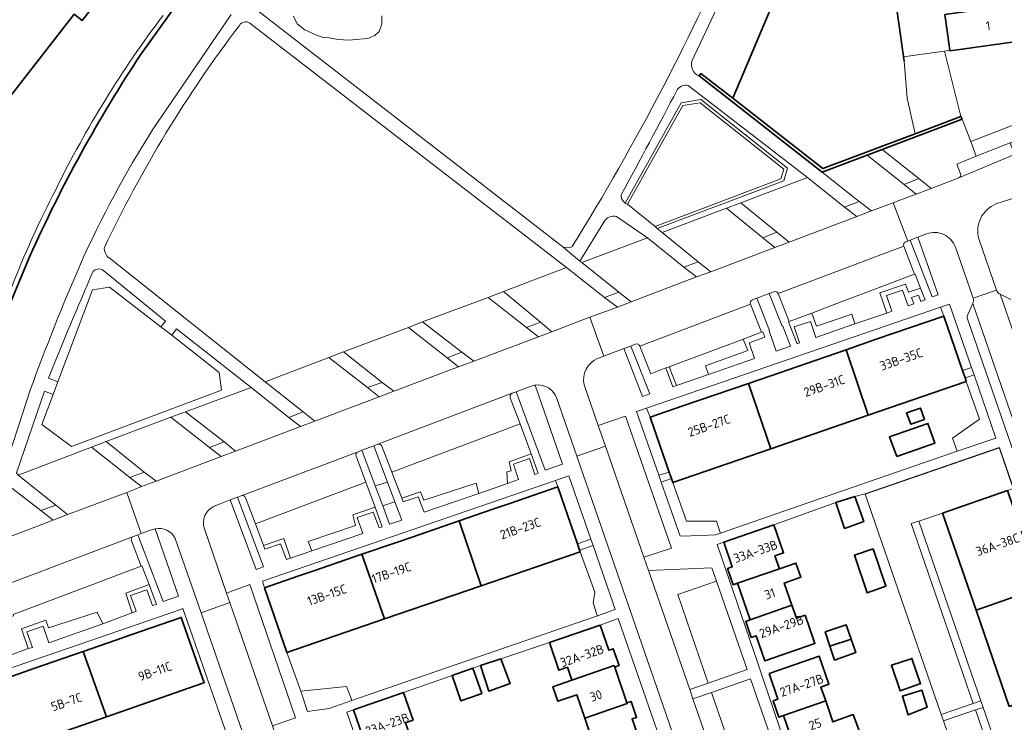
# Model space of a CAD drawing. Extents: x 150256 to 156914, y 461459 to 469481.
# Tile 319 of 656: x 155239 to 155384, y 463850 to 463954. Entities that reach past the tile are written whole.
import ezdxf
from ezdxf.enums import TextEntityAlignment as Align

# ---------------------------------------------------------------- set-up
doc = ezdxf.new("R2010")
doc.units = 0
doc.header["$LTSCALE"] = 0.75
for name, color, linetype, lineweight in [('B-RO-GK-BESCHOEIING-G', 251, 'GK-BESCHOEIING', 35), ('B-RO-GK-KADEMUUR-GV', 251, 'CONTINUOUS', 35), ('B-RO-GR-BEPLANTING_CULTUUR_BODEMBEDEKKER-GV', 251, 'CONTINUOUS', 18), ('B-RO-GR-BEPLANTING_CULTUUR_HEESTERS-GV', 251, 'CONTINUOUS', 18), ('B-RO-GR-BEPLANTING_CULTUUR_ROOS-GV', 251, 'CONTINUOUS', 18), ('B-RO-GR-GROENVOORZIENING-GV', 251, 'CONTINUOUS', 18), ('B-RO-GR-HAAG-GV', 251, 'CONTINUOUS', 13), ('B-RO-IE-TERREINAFSCHEIDING_KUNSTMATIG_HEKWERK-G', 251, 'IE-TERREINAFSCHEIDING-KUNSTMATIG', 18), ('B-RO-IE-TERREINAFSCHEIDING_KUNSTMATIG_MUUR-G', 251, 'IE-TERREINAFSCHEIDING-KUNSTMATIG-DICHT', 18), ('B-RO-OG-BEBOUWING-GV', 6, 'CONTINUOUS', 35), ('B-RO-OG-BEBOUWING-T18', 1, 'CONTINUOUS', 18), ('B-RO-OG-TERREIN_CULTUURSCHEIDING-GV', 251, 'CONTINUOUS', 18), ('B-RO-OG-WATER_MEER-GV', 251, 'CONTINUOUS', 18), ('B-RO-OG-WATER_SLOOT-GV', 251, 'CONTINUOUS', 18), ('B-RO-VH-VERHARDING_ASFALT-GV', 251, 'CONTINUOUS', 18), ('B-RO-VH-VERHARDING_BETONSTRAATSTEEN-GV', 251, 'CONTINUOUS', 18), ('B-RO-VH-VERHARDING_STRAATBAKSTEEN-GV', 251, 'CONTINUOUS', 18), ('B-RO-VH-VERHARDING_TEGEL-GV', 251, 'CONTINUOUS', 18), ('B-RO-VH-VERHARDING_TEGEL_RUBBER-GV', 251, 'CONTINUOUS', 18)]:
    doc.layers.add(name, color=color, linetype=linetype, lineweight=lineweight)
doc.styles.add('NLCS-ISO-M200-T18', font='NLCS-ISO.ttf', dxfattribs={"height": 360})
doc.linetypes.add('GK-BESCHOEIING', pattern='A,30,-5,[1,NLCS.SHX,S=1,R=0,X=0,Y=0],-5', length=40)
doc.linetypes.add('IE-TERREINAFSCHEIDING-KUNSTMATIG', pattern='A,4,[82,NLCS.SHX,S=0.75,R=90,X=0,Y=0],4,-2', length=10)
doc.linetypes.add('IE-TERREINAFSCHEIDING-KUNSTMATIG-DICHT', pattern='A,8,-1,[82,NLCS.SHX,S=0.75,R=90,X=0,Y=0],-1', length=10)

msp = doc.modelspace()

# ---------------------------------------------------------------- linework, layer by layer
at = {"layer": 'B-RO-GK-BESCHOEIING-G'}
for points in [[(155344.271, 463942.165), (155357.096, 463972.551), (155315.045, 464005.679), (155308.431, 464001.352)], [(155369.625, 463947.66), (155362.73, 463996.503)], [(155209.088, 463903.772), (155214.748, 463911.077), (155213.559, 463912.008), (155246.736, 463954.598), (155247.93, 463953.68), (155253.544, 463960.855)], [(155256.569, 463948.606), (155264.576, 463959.839)], [(155228.251, 463882.883), (155236.314, 463909.531), (155240.174, 463918.785)]]:
    msp.add_lwpolyline(points, dxfattribs=at)
msp.add_lwpolyline([(155256.569, 463948.606, 0.040809), (155240.174, 463918.785)], format="xyb", dxfattribs=at)
at = {"layer": 'B-RO-GK-KADEMUUR-GV'}
msp.add_lwpolyline([(155357.506, 463931.217), (155364.154, 463933.725), (155366.399, 463934.597), (155378.237, 463939.061), (155378.065, 463939.471), (155371.261, 463936.906), (155357.587, 463931.746), (155344.271, 463942.165), (155339.541, 463945.81), (155339.275, 463945.463)], close=True, dxfattribs=at)
at = {"layer": 'B-RO-GR-BEPLANTING_CULTUUR_BODEMBEDEKKER-GV'}
for points in [[(155383.72, 463890.44), (155363.855, 463883.596), (155363.875, 463883.536), (155375.144, 463850.943), (155379.874, 463852.549), (155370.679, 463879.194), (155371.831, 463879.536), (155375.329, 463880.743), (155384.949, 463884.08), (155385.815, 463884.38)], [(155375.47, 463849.999), (155401.419, 463774.945), (155406.125, 463776.476), (155380.201, 463851.599)]]:
    msp.add_lwpolyline(points, close=True, dxfattribs=at)
at = {"layer": 'B-RO-GR-BEPLANTING_CULTUUR_HEESTERS-GV'}
for points in [[(155369.639, 463929.405), (155371.431, 463927.969), (155373.63, 463928.796), (155371.8, 463930.263)], [(155364.824, 463925.479), (155362.977, 463926.87), (155360.817, 463926.047), (155362.632, 463924.635)], [(155350.785, 463922.349), (155348.695, 463921.496), (155350.484, 463920.047), (155352.608, 463920.862)], [(155339.125, 463917.938), (155337.02, 463917.135), (155338.877, 463915.71), (155340.994, 463916.458)], [(155329.203, 463912.021), (155327.372, 463913.438), (155325.257, 463912.643), (155327.17, 463911.23)], [(155379.626, 463902.29), (155376.375, 463911.666), (155375.046, 463911.243), (155375.503, 463909.918), (155378.292, 463901.83)], [(155317.49, 463907.595), (155315.773, 463909.006), (155313.727, 463908.224), (155315.476, 463906.854)], [(155304.156, 463904.556), (155301.966, 463903.753), (155303.657, 463902.379), (155305.899, 463903.239)], [(155378.663, 463900.754), (155378.837, 463900.249), (155380.822, 463894.637), (155376.8, 463891.816), (155377.512, 463889.907), (155383.248, 463891.828), (155380, 463901.216)], [(155292.321, 463900.098), (155290.174, 463899.339), (155291.913, 463897.951), (155294.079, 463898.777)], [(155278.523, 463894.906), (155280.241, 463893.562), (155282.379, 463894.357), (155280.636, 463895.73)], [(155331.111, 463874.204), (155335.184, 463875.57), (155328.383, 463895.092), (155324.353, 463893.733), (155325.432, 463890.646)], [(155334.849, 463886.816), (155332.05, 463894.934), (155331.506, 463896.262), (155330.004, 463895.793), (155333.324, 463886.344)], [(155268.927, 463891.285), (155266.777, 463890.45), (155268.493, 463889.124), (155270.638, 463889.928)], [(155257.114, 463886.798), (155254.949, 463886.025), (155256.699, 463884.659), (155258.886, 463885.469)], [(155342.408, 463877.847), (155341.851, 463879.569), (155337.394, 463879.538), (155335.386, 463885.266), (155335.384, 463885.265), (155335.182, 463885.852), (155333.685, 463885.316), (155336.496, 463877.315), (155339.675, 463877.447), (155341.723, 463877.532), (155342.43, 463877.778)], [(155243.991, 463881.936), (155241.803, 463881.143), (155243.615, 463879.706), (155245.736, 463880.514)], [(155321.656, 463875.028), (155323.858, 463869.044), (155323.572, 463867.438), (155324.148, 463865.748), (155324.217, 463865.548), (155326.852, 463866.456), (155326.538, 463867.363), (155323.575, 463875.932), (155321.581, 463875.245)], [(155269.771, 463867.51), (155276.087, 463849.234), (155279.532, 463850.435), (155272.757, 463870.175), (155269.298, 463868.89)]]:
    msp.add_lwpolyline(points, close=True, dxfattribs=at)
at = {"layer": 'B-RO-GR-BEPLANTING_CULTUUR_ROOS-GV'}
msp.add_lwpolyline([(155279.23, 463954.313), (155279.778, 463953.171), (155280.904, 463952.273), (155282.595, 463951.496), (155283.615, 463951.177), (155284.498, 463951.131), (155285.823, 463950.857), (155287.406, 463950.781), (155288.99, 463950.888), (155290.238, 463951.01), (155291.259, 463951.436), (155291.913, 463952.03), (155292.294, 463953.157), (155292.309, 463954.344)], dxfattribs=at)
at = {"layer": 'B-RO-GR-GROENVOORZIENING-GV'}
for points in [[(155336.03, 463943.421, -0.0051043), (155327.737, 463927.874)], [(155337.683, 463944.074, 0.2811634), (155336.03, 463943.421)], [(155327.737, 463927.874, 0.2970615), (155328.121, 463926.844)], [(155327.067, 463924.668, 0.3338349), (155325.153, 463923.823)], [(155250.857, 463916.794, 0.3046171), (155249.537, 463916.566)], [(155249.537, 463916.566, 0.0070496), (155242.927, 463900.714)], [(155315.007, 463899.686, 0.0582549), (155314.387, 463899.522)], [(155258.747, 463878.407, 0.0341635), (155258.398, 463878.311)]]:
    msp.add_lwpolyline(points, format="xyb", dxfattribs=at)
for points in [[(155345.442, 463926.658), (155355.311, 463930.435), (155337.683, 463944.074)], [(155328.121, 463926.844), (155328.331, 463926.651), (155336.617, 463941.491), (155339.559, 463941.961), (155352.383, 463931.798), (155351.816, 463929.924), (155333.074, 463922.892), (155333.811, 463922.282), (155343.319, 463925.898), (155345.442, 463926.658)], [(155321.909, 463917.829), (155331.618, 463921.477), (155327.067, 463924.668)], [(155325.153, 463923.823), (155321.61, 463918.021), (155321.909, 463917.829)], [(155244.331, 463900.195), (155249.422, 463913.786), (155251.973, 463914.184), (155259.559, 463908.316), (155260.26, 463909.14), (155250.857, 463916.794)], [(155242.927, 463900.714), (155244.331, 463900.195)], [(155312.179, 463898.706), (155316.468, 463887.116), (155319.058, 463888.008), (155315.007, 463899.686)], [(155314.387, 463899.522), (155312.179, 463898.706)], [(155256.174, 463877.531), (155259.928, 463867.64), (155262.191, 463868.422), (155258.747, 463878.407)], [(155258.398, 463878.311), (155258.014, 463878.196), (155256.659, 463877.702), (155256.174, 463877.531)]]:
    msp.add_lwpolyline(points, dxfattribs=at)
for points in [[(155370.537, 463921.151), (155373.8, 463912.769), (155374.662, 463913.079), (155371.682, 463921.57)], [(155367.089, 463910.366), (155367.836, 463910.623), (155367.038, 463912.95), (155369.422, 463913.767), (155370.22, 463911.441), (155371.062, 463911.729), (155370.737, 463912.675), (155371.768, 463913.029), (155372.093, 463912.083), (155372.755, 463912.31), (155372.081, 463914.046), (155370.278, 463913.428), (155369.857, 463914.657), (155366.064, 463913.355)], [(155349.668, 463913.254), (155347.848, 463912.569), (155349.726, 463907.779), (155349.633, 463907.742), (155350.689, 463904.72), (155352.802, 463905.468), (155351.667, 463908.437), (155351.574, 463908.402)], [(155352.632, 463909.097), (155352.539, 463909.062), (155353.803, 463905.796), (155354.155, 463905.951), (155353.349, 463908.295), (155355.764, 463909.108), (155356.571, 463906.763), (155362.345, 463908.739), (155361.874, 463910.179), (155356.685, 463908.415), (155355.96, 463910.356)], [(155249.286, 463890.484), (155251.451, 463891.321), (155261.061, 463894.938), (155263.217, 463895.745), (155272.953, 463899.351), (155261.907, 463908.015), (155261.176, 463907.097), (155268.22, 463901.548), (155268.534, 463898.953), (155246.326, 463890.588), (155241.961, 463893.87), (155243.639, 463898.319), (155242.354, 463898.815), (155238.201, 463886.704), (155238.416, 463886.334)], [(155345.781, 463906.514), (155346.488, 463904.803), (155340.235, 463902.523), (155340.672, 463901.263), (155347.492, 463903.637), (155346.683, 463905.972), (155349.001, 463906.779), (155348.71, 463907.588), (155348.502, 463907.532)], [(155329.151, 463905.475), (155328.131, 463905.099), (155330.891, 463898.007), (155331.967, 463898.384)], [(155334.827, 463902.419), (155334.345, 463902.226), (155335.408, 463899.432), (155335.946, 463899.614)], [(155291.114, 463890.711), (155289.353, 463890.042), (155291.296, 463884.786), (155293.123, 463885.342)], [(155310.891, 463885.111), (155312.544, 463885.697), (155311.77, 463887.996), (155314.153, 463888.825), (155314.943, 463886.452), (155315.441, 463886.65), (155314.394, 463889.509), (155311.142, 463888.319), (155311.439, 463887.02), (155310.828, 463886.841)], [(155306.646, 463883.654), (155306.259, 463885.156), (155298.513, 463882.668), (155298.042, 463883.889), (155295.247, 463882.945), (155295.454, 463882.41), (155297.697, 463883.165), (155298.569, 463880.884)], [(155269.856, 463882.683), (155273.664, 463872.413), (155274.752, 463872.795), (155270.896, 463883.087)], [(155292.42, 463881.81), (155293.424, 463879.116), (155295.27, 463879.697), (155294.224, 463882.411)], [(155281.904, 463875.144), (155289.503, 463877.739), (155288.659, 463880.074), (155291.008, 463880.901), (155291.876, 463878.545), (155292.354, 463878.715), (155291.297, 463881.637), (155288.001, 463880.476), (155288.398, 463878.922), (155281.401, 463876.552)], [(155371.831, 463879.536), (155370.679, 463879.194), (155379.874, 463852.549), (155381.01, 463852.935)], [(155278.76, 463874.068), (155277.769, 463877.001), (155274.781, 463875.935), (155274.97, 463875.38), (155277.306, 463876.177), (155278.171, 463873.885)], [(155255.312, 463865.989), (155255.91, 463866.225), (155255.077, 463868.536), (155257.477, 463869.401), (155258.318, 463867.068), (155258.932, 463867.232), (155257.812, 463870.158), (155254.396, 463868.869)], [(155239.913, 463860.674), (155240.554, 463860.866), (155239.737, 463863.182), (155242.114, 463864.017), (155242.968, 463861.555), (155250.951, 463864.322), (155250.146, 463866.089), (155242.916, 463863.749), (155242.513, 463864.874), (155238.911, 463863.61)], [(155406.125, 463776.476), (155407.266, 463776.847), (155381.338, 463851.983), (155380.201, 463851.599)]]:
    msp.add_lwpolyline(points, close=True, dxfattribs=at)
at = {"layer": 'B-RO-GR-HAAG-GV'}
for points in [[(155336.03, 463943.421, -0.0051043), (155327.737, 463927.874)], [(155337.683, 463944.074, 0.2811634), (155336.03, 463943.421)], [(155327.737, 463927.874, 0.2970615), (155328.121, 463926.844)], [(155327.067, 463924.668, 0.3338349), (155325.153, 463923.823)], [(155250.857, 463916.794, 0.3046171), (155249.537, 463916.566)], [(155249.537, 463916.566, 0.0070496), (155242.927, 463900.714)], [(155315.007, 463899.686, 0.0582549), (155314.387, 463899.522)], [(155258.747, 463878.407, 0.0341635), (155258.398, 463878.311)]]:
    msp.add_lwpolyline(points, format="xyb", dxfattribs=at)
for points in [[(155345.442, 463926.658), (155355.311, 463930.435), (155337.683, 463944.074)], [(155328.121, 463926.844), (155328.331, 463926.651), (155336.617, 463941.491), (155339.559, 463941.961), (155352.383, 463931.798), (155351.816, 463929.924), (155333.074, 463922.892), (155333.811, 463922.282), (155343.319, 463925.898), (155345.442, 463926.658)], [(155321.61, 463918.021), (155321.909, 463917.829), (155331.618, 463921.477), (155327.067, 463924.668)], [(155325.153, 463923.823), (155321.61, 463918.021)], [(155242.927, 463900.714), (155244.331, 463900.195), (155249.422, 463913.786), (155251.973, 463914.184), (155259.559, 463908.316), (155260.26, 463909.14), (155250.857, 463916.794)], [(155314.387, 463899.522), (155312.179, 463898.706), (155316.468, 463887.116), (155319.058, 463888.008), (155315.007, 463899.686)], [(155256.659, 463877.702), (155256.174, 463877.531), (155259.928, 463867.64), (155262.191, 463868.422), (155258.747, 463878.407)], [(155258.398, 463878.311), (155258.014, 463878.196), (155256.659, 463877.702)]]:
    msp.add_lwpolyline(points, dxfattribs=at)
for points in [[(155371.682, 463921.57), (155370.537, 463921.151), (155373.8, 463912.769), (155374.662, 463913.079)], [(155367.089, 463910.366), (155367.836, 463910.623), (155367.038, 463912.95), (155369.422, 463913.767), (155370.22, 463911.441), (155371.062, 463911.729), (155370.737, 463912.675), (155371.768, 463913.029), (155372.093, 463912.083), (155372.755, 463912.31), (155372.081, 463914.046), (155370.278, 463913.428), (155369.857, 463914.657), (155366.064, 463913.355)], [(155347.848, 463912.569), (155349.726, 463907.779), (155349.633, 463907.742), (155350.689, 463904.72), (155352.802, 463905.468), (155351.667, 463908.437), (155351.574, 463908.402), (155349.668, 463913.254)], [(155355.96, 463910.356), (155352.632, 463909.097), (155352.539, 463909.062), (155353.803, 463905.796), (155354.155, 463905.951), (155353.349, 463908.295), (155355.764, 463909.108), (155356.571, 463906.763), (155362.345, 463908.739), (155361.874, 463910.179), (155356.685, 463908.415)], [(155263.217, 463895.745), (155272.953, 463899.351), (155261.907, 463908.015), (155261.176, 463907.097), (155268.22, 463901.548), (155268.534, 463898.953), (155246.326, 463890.588), (155241.961, 463893.87), (155243.639, 463898.319), (155242.354, 463898.815), (155238.201, 463886.704), (155238.416, 463886.334), (155249.286, 463890.484), (155251.451, 463891.321), (155261.061, 463894.938)], [(155340.672, 463901.263), (155347.492, 463903.637), (155346.683, 463905.972), (155349.001, 463906.779), (155348.71, 463907.588), (155348.502, 463907.532), (155345.781, 463906.514), (155346.488, 463904.803), (155340.235, 463902.523)], [(155329.151, 463905.475), (155328.131, 463905.099), (155330.891, 463898.007), (155331.967, 463898.384)], [(155334.827, 463902.419), (155334.345, 463902.226), (155335.408, 463899.432), (155335.946, 463899.614)], [(155293.123, 463885.342), (155291.114, 463890.711), (155289.353, 463890.042), (155291.296, 463884.786)], [(155314.394, 463889.509), (155311.142, 463888.319), (155311.439, 463887.02), (155310.828, 463886.841), (155310.891, 463885.111), (155312.544, 463885.697), (155311.77, 463887.996), (155314.153, 463888.825), (155314.943, 463886.452), (155315.441, 463886.65)], [(155306.646, 463883.654), (155306.259, 463885.156), (155298.513, 463882.668), (155298.042, 463883.889), (155295.247, 463882.945), (155295.454, 463882.41), (155297.697, 463883.165), (155298.569, 463880.884)], [(155270.896, 463883.087), (155269.856, 463882.683), (155273.664, 463872.413), (155274.752, 463872.795)], [(155281.904, 463875.144), (155289.503, 463877.739), (155288.659, 463880.074), (155291.008, 463880.901), (155291.876, 463878.545), (155292.354, 463878.715), (155291.297, 463881.637), (155288.001, 463880.476), (155288.398, 463878.922), (155281.401, 463876.552)], [(155379.874, 463852.549), (155381.01, 463852.935), (155371.831, 463879.536), (155370.679, 463879.194)], [(155278.76, 463874.068), (155277.769, 463877.001), (155274.781, 463875.935), (155274.97, 463875.38), (155277.306, 463876.177), (155278.171, 463873.885)], [(155257.812, 463870.158), (155254.396, 463868.869), (155255.312, 463865.989), (155255.91, 463866.225), (155255.077, 463868.536), (155257.477, 463869.401), (155258.318, 463867.068), (155258.932, 463867.232)], [(155250.951, 463864.322), (155250.146, 463866.089), (155242.916, 463863.749), (155242.513, 463864.874), (155238.911, 463863.61), (155239.913, 463860.674), (155240.554, 463860.866), (155239.737, 463863.182), (155242.114, 463864.017), (155242.968, 463861.555)], [(155381.338, 463851.983), (155380.201, 463851.599), (155406.125, 463776.476), (155407.266, 463776.847)]]:
    msp.add_lwpolyline(points, close=True, dxfattribs=at)
at = {"layer": 'B-RO-IE-TERREINAFSCHEIDING_KUNSTMATIG_HEKWERK-G'}
for points in [[(155333.074, 463922.892), (155351.816, 463929.924), (155352.383, 463931.798), (155339.559, 463941.961), (155336.617, 463941.491), (155328.331, 463926.651)], [(155385.595, 463885.133), (155383.766, 463890.396), (155363.875, 463883.536)], [(155375.329, 463880.743), (155371.831, 463879.536)], [(155371.831, 463879.536), (155381.01, 463852.935)], [(155381.01, 463852.935), (155381.338, 463851.983)], [(155381.338, 463851.983), (155407.266, 463776.847)]]:
    msp.add_lwpolyline(points, dxfattribs=at)
at = {"layer": 'B-RO-IE-TERREINAFSCHEIDING_KUNSTMATIG_MUUR-G'}
for points in [[(155344.271, 463942.165), (155339.541, 463945.81), (155339.275, 463945.463)], [(155339.275, 463945.463), (155357.506, 463931.217)], [(155371.261, 463936.906), (155357.587, 463931.746), (155344.271, 463942.165)], [(155378.237, 463939.061), (155366.399, 463934.597)], [(155371.261, 463936.906), (155378.065, 463939.471)], [(155378.065, 463939.471), (155378.237, 463939.061)], [(155364.154, 463933.725), (155366.399, 463934.597)], [(155364.154, 463933.725), (155357.506, 463931.217)], [(155377.512, 463889.907), (155376.8, 463891.816), (155380.822, 463894.637), (155378.837, 463900.249)], [(155335.386, 463885.266), (155337.394, 463879.538), (155341.851, 463879.569), (155342.408, 463877.847)], [(155280.309, 463854.36), (155287.049, 463855.061), (155287.744, 463853.312)]]:
    msp.add_lwpolyline(points, dxfattribs=at)
at = {"layer": 'B-RO-OG-BEBOUWING-GV'}
for points in [[(155376.427, 463949.259), (155376.437, 463949.186), (155387.709, 463950.78), (155387.697, 463950.865), (155387.425, 463952.788), (155386.168, 463952.608), (155385.694, 463955.955), (155375.683, 463954.547)], [(155364.312, 463895.24), (155378.837, 463900.249), (155378.663, 463900.754), (155378.292, 463901.83), (155375.503, 463909.918), (155367.957, 463907.316), (155365.67, 463906.527), (155361.042, 463904.931)], [(155353.597, 463902.364), (155351.315, 463901.577), (155346.588, 463899.947), (155349.896, 463890.27), (155364.312, 463895.24), (155361.042, 463904.931)], [(155346.588, 463899.947), (155339.199, 463897.399), (155336.885, 463896.601), (155332.05, 463894.934), (155334.849, 463886.816), (155335.182, 463885.852), (155335.384, 463885.265), (155335.386, 463885.266), (155349.896, 463890.27)], [(155372.684, 463894.583), (155372.062, 463896.285), (155370.008, 463895.583), (155370.629, 463893.907)], [(155368.547, 463889.097), (155374.21, 463891.109), (155373.17, 463894.015), (155367.467, 463892.016)], [(155311.086, 463882.116), (155308.733, 463881.307), (155303.757, 463879.597), (155306.99, 463869.987), (155321.656, 463875.028), (155321.581, 463875.245), (155321.249, 463876.211), (155318.36, 463884.616)], [(155380.291, 463866.383), (155389.909, 463869.747), (155387.37, 463877.085), (155386.605, 463879.296), (155384.949, 463884.08), (155375.329, 463880.743)], [(155359.543, 463882.308), (155360.824, 463878.466), (155363.673, 463879.474), (155362.352, 463883.217)], [(155296.645, 463877.152), (155294.312, 463876.35), (155289.339, 463874.641), (155292.69, 463865.072), (155306.99, 463869.987), (155303.757, 463879.597)], [(155350.364, 463878.999), (155342.936, 463876.438), (155344.194, 463872.791), (155343.505, 463872.553), (155344.336, 463870.144), (155344.983, 463870.367), (155351.167, 463872.5), (155350.502, 463874.427), (155351.788, 463874.87)], [(155289.339, 463874.641), (155282.237, 463872.199), (155280.019, 463871.437), (155274.934, 463869.689), (155278.229, 463860.101), (155292.69, 463865.072)], [(155365.063, 463875.44), (155362.316, 463874.515), (155364.152, 463868.928), (155366.958, 463869.943)], [(155344.983, 463870.367), (155346.849, 463864.957), (155353.033, 463867.09), (155351.896, 463870.387), (155354.353, 463871.235), (155353.624, 463873.348), (155351.167, 463872.5)], [(155394.867, 463855.416), (155392.353, 463862.681), (155391.57, 463864.946), (155389.909, 463869.747), (155380.291, 463866.383), (155385.223, 463852.109)], [(155353.033, 463867.09), (155346.849, 463864.957), (155346.18, 463864.71), (155346.996, 463862.347), (155347.712, 463862.594), (155348.999, 463858.865), (155356.431, 463861.429), (155354.986, 463865.617), (155353.694, 463865.172)], [(155248.086, 463860.259), (155251.503, 463850.594), (155265.769, 463855.541), (155265.958, 463855.606), (155262.599, 463865.292), (155255.112, 463862.696), (155252.886, 463861.924)], [(155317.114, 463861.596), (155318.53, 463857.481), (155319.774, 463857.909), (155320.43, 463856.003), (155326.701, 463858.165), (155326.776, 463857.947), (155327.426, 463858.17), (155326.569, 463860.662), (155325.897, 463860.431), (155324.611, 463864.171)], [(155361.789, 463862.1), (155361.078, 463864.185), (155357.953, 463863.158), (155358.644, 463861.063)], [(155358.644, 463861.063), (155359.335, 463858.968), (155362.477, 463860.086), (155361.789, 463862.1)], [(155237.008, 463845.567), (155251.503, 463850.594), (155248.086, 463860.259), (155240.761, 463857.719), (155238.522, 463856.943), (155233.645, 463855.252)], [(155309.919, 463859.158), (155306.906, 463858.163), (155308.162, 463854.371), (155308.299, 463854.421), (155311.278, 463855.506)], [(155349.651, 463856.974), (155350.955, 463853.192), (155350.254, 463852.95), (155351.083, 463850.546), (155351.792, 463850.79), (155358.033, 463852.942), (155357.329, 463854.985), (155358.513, 463855.393), (155357.083, 463859.538)], [(155370.67, 463859.175), (155367.752, 463858.215), (155369.053, 463854.409), (155371.956, 463855.44), (155372.08, 463855.484), (155370.794, 463859.216)], [(155302.701, 463856.69), (155303.993, 463852.929), (155306.874, 463853.953), (155307.085, 463854.028), (155305.772, 463857.766)], [(155328.596, 463852.655), (155326.776, 463857.947), (155326.701, 463858.165), (155320.43, 463856.003), (155317.628, 463855.039), (155318.367, 463852.89), (155321.169, 463853.854), (155322.359, 463850.395), (155328.637, 463852.535)], [(155288.119, 463851.614), (155289.404, 463847.914), (155288.805, 463847.705), (155289.632, 463845.327), (155290.243, 463845.539), (155296.478, 463847.707), (155295.783, 463849.706), (155296.933, 463850.106), (155295.515, 463854.185)], [(155372.321, 463854.382), (155372.272, 463854.531), (155369.395, 463853.653), (155370.245, 463850.869), (155373.047, 463852.003)], [(155330.7, 463846.419), (155329.36, 463850.265), (155330.029, 463850.495), (155329.213, 463852.867), (155328.596, 463852.655), (155328.637, 463852.535), (155322.359, 463850.395), (155322.968, 463848.624), (155321.73, 463848.198), (155323.226, 463843.849)], [(155358.033, 463852.942), (155351.792, 463850.79), (155353.677, 463845.323), (155359.919, 463847.475), (155360.019, 463847.184), (155363.104, 463848.234), (155362.105, 463850.909), (155359.105, 463849.835)]]:
    msp.add_lwpolyline(points, close=True, dxfattribs=at)
at = {"layer": 'B-RO-OG-TERREIN_CULTUURSCHEIDING-GV'}
for points in [[(155337.342, 463988.113), (155334.445, 463984.306), (155334.285, 463984.413), (155332.83, 463982.538), (155348.666, 463969.904), (155338.243, 463947.769)], [(155339.275, 463945.463), (155339.541, 463945.81), (155344.271, 463942.165), (155357.096, 463972.551), (155337.342, 463988.113)], [(155270.023, 463955.574), (155269.84, 463955.395), (155267.864, 463956.871), (155268.07, 463957.133), (155264.576, 463959.839), (155256.569, 463948.606)], [(155273.879, 463955.156), (155319.119, 463920.184)], [(155258.315, 463937.467), (155269.979, 463954.539)], [(155284.445, 463903.802), (155286.627, 463904.595), (155296.226, 463908.231), (155298.325, 463909.074), (155308.064, 463912.663), (155310.316, 463913.54), (155319.629, 463917.108), (155272.749, 463953.297)], [(155292.309, 463954.344), (155292.294, 463953.157), (155291.913, 463952.03), (155291.259, 463951.436), (155290.238, 463951.01), (155288.99, 463950.888), (155287.406, 463950.781), (155285.823, 463950.857), (155284.498, 463951.131), (155283.615, 463951.177), (155282.595, 463951.496), (155280.904, 463952.273), (155279.778, 463953.171), (155279.23, 463954.313)], [(155240.174, 463918.785), (155236.314, 463909.531), (155228.251, 463882.883), (155232.65, 463884.576), (155232.807, 463884.137), (155236.2, 463885.443), (155235.896, 463885.718), (155240.259, 463899.066)], [(155251.816, 463918.541), (155251.864, 463918.581), (155275.03, 463900.184), (155284.445, 463903.802)]]:
    msp.add_lwpolyline(points, dxfattribs=at)
for points in [[(155320.497, 463920.225, 0.0367069), (155345.445, 463967.998)], [(155272.749, 463953.297, 0.4164224), (155271.202, 463952.951)], [(155271.202, 463952.951, 0.0518645), (155251.162, 463919.973)], [(155256.569, 463948.606, 0.040809), (155240.174, 463918.785)], [(155338.243, 463947.769, 0.4007721), (155339.275, 463945.463)], [(155247.645, 463917.576, -0.0349834), (155258.315, 463937.467)], [(155251.162, 463919.973, 0.1716956), (155251.816, 463918.541)], [(155319.119, 463920.184, 0.2968033), (155320.497, 463920.225)], [(155240.259, 463899.066, -0.014368), (155247.645, 463917.576)]]:
    msp.add_lwpolyline(points, format="xyb", dxfattribs=at)
for points in [[(155378.065, 463939.471), (155378.237, 463939.061), (155379.515, 463935.778), (155387.814, 463938.987), (155394.189, 463941.016), (155393.065, 463949.083), (155392.907, 463950.216), (155392.713, 463951.579), (155387.697, 463950.865), (155387.709, 463950.78), (155376.437, 463949.186), (155376.427, 463949.259), (155375.635, 463949.146)], [(155372.081, 463914.046), (155371.27, 463916.134), (155371.184, 463916.101), (155358.904, 463911.469), (155355.96, 463910.356), (155356.685, 463908.415), (155361.874, 463910.179), (155362.345, 463908.739), (155367.089, 463910.366), (155366.064, 463913.355), (155369.857, 463914.657), (155370.278, 463913.428)], [(155340.672, 463901.263), (155340.235, 463902.523), (155346.488, 463904.803), (155345.781, 463906.514), (155334.827, 463902.419), (155335.946, 463899.614)], [(155293.778, 463886.777), (155295.247, 463882.945), (155298.042, 463883.889), (155298.513, 463882.668), (155306.259, 463885.156), (155306.646, 463883.654), (155310.891, 463885.111), (155310.828, 463886.841), (155311.439, 463887.02), (155311.142, 463888.319), (155314.394, 463889.509), (155312.762, 463893.954)], [(155318.036, 463885.56), (155318.36, 463884.616), (155321.249, 463876.211), (155323.25, 463876.898), (155320.002, 463886.235)], [(155291.297, 463881.637), (155289.93, 463885.313), (155273.577, 463879.149), (155274.781, 463875.935), (155277.769, 463877.001), (155278.76, 463874.068), (155281.904, 463875.144), (155281.401, 463876.552), (155288.398, 463878.922), (155288.001, 463880.476)], [(155294.224, 463882.411), (155293.123, 463885.342), (155291.296, 463884.786), (155292.42, 463881.81)], [(155256.659, 463872.902), (155237.677, 463865.71), (155237.767, 463865.524), (155236.622, 463865.077), (155236.985, 463863.944), (155235.569, 463863.412), (155236.997, 463859.612), (155239.913, 463860.674), (155238.911, 463863.61), (155242.513, 463864.874), (155242.916, 463863.749), (155250.146, 463866.089), (155250.951, 463864.322), (155255.312, 463865.989), (155254.396, 463868.869), (155257.812, 463870.158), (155256.758, 463872.939)], [(155341.859, 463870.683), (155341.171, 463872.636), (155331.779, 463872.233), (155337.886, 463854.627), (155340.628, 463855.584), (155336.123, 463868.674)], [(155346.396, 463857.598), (155341.859, 463870.683), (155336.123, 463868.674), (155340.628, 463855.584)], [(155341.107, 463854.191), (155347.468, 463835.707), (155353.301, 463837.681), (155346.878, 463856.206)], [(155287.744, 463853.312), (155287.049, 463855.061), (155280.309, 463854.36), (155281.287, 463851.374), (155284.473, 463851.82), (155287.87, 463852.995)], [(155344.768, 463834.786), (155347.468, 463835.707), (155341.107, 463854.191), (155338.369, 463853.235)]]:
    msp.add_lwpolyline(points, close=True, dxfattribs=at)
at = {"layer": 'B-RO-OG-WATER_MEER-GV'}
for points in [[(155354.29, 464052.216), (155349.881, 464047.226), (155339.466, 464042.481), (155338.46, 464040.932), (155316.129, 464031.083), (155310.746, 464034.594), (155306.485, 464029.003), (155300.765, 464021.71), (155299.576, 464022.655), (155266.436, 463979.986), (155267.588, 463979.086), (155261.933, 463971.73), (155258.219, 463967.034), (155258.203, 463967.014), (155257.125, 463965.616), (155253.544, 463960.855), (155247.93, 463953.68), (155246.736, 463954.598), (155213.559, 463912.008), (155214.748, 463911.077), (155209.088, 463903.772), (155206.483, 463900.472), (155208.03, 463899.101)], [(155357.096, 463972.551), (155344.271, 463942.165), (155357.587, 463931.746), (155371.261, 463936.906), (155370.08, 463942.186), (155369.625, 463947.66), (155369.538, 463948.275), (155363.453, 463991.381)]]:
    msp.add_lwpolyline(points, dxfattribs=at)
for points in [[(155244.042, 463928.719, -0.0472115), (155259.886, 463954.423)], [(155232.289, 463898.668, -0.0520434), (155244.042, 463928.719)]]:
    msp.add_lwpolyline(points, format="xyb", dxfattribs=at)
at = {"layer": 'B-RO-OG-WATER_SLOOT-GV'}
for points in [[(155256.569, 463948.606), (155264.576, 463959.839)], [(155232.289, 463898.668), (155227.709, 463882.677), (155228.251, 463882.883), (155236.314, 463909.531), (155240.174, 463918.785)]]:
    msp.add_lwpolyline(points, dxfattribs=at)
for points in [[(155259.886, 463954.423, 0.0472115), (155244.042, 463928.719)], [(155240.174, 463918.785, -0.040809), (155256.569, 463948.606)], [(155244.042, 463928.719, 0.0520434), (155232.289, 463898.668)]]:
    msp.add_lwpolyline(points, format="xyb", dxfattribs=at)
msp.add_lwpolyline([(155378.065, 463939.471), (155375.635, 463949.146), (155371.961, 463948.623), (155369.538, 463948.275), (155369.625, 463947.66), (155370.08, 463942.186), (155371.261, 463936.906)], close=True, dxfattribs=at)
at = {"layer": 'B-RO-VH-VERHARDING_ASFALT-GV'}
for points in [[(155338.243, 463947.769), (155348.666, 463969.904), (155332.83, 463982.538), (155331.083, 463983.932), (155314.877, 463996.861)], [(155272.749, 463953.297), (155319.629, 463917.108), (155325.257, 463912.643), (155327.372, 463913.438), (155321.909, 463917.829), (155321.61, 463918.021), (155319.119, 463920.184), (155273.879, 463955.156), (155271.1, 463957.003), (155269.507, 463958.216), (155269.144, 463958.501), (155268.07, 463957.133), (155268.435, 463956.85), (155270.023, 463955.574)], [(155269.979, 463954.539), (155258.315, 463937.467)], [(155337.683, 463944.074), (155355.311, 463930.435), (155360.817, 463926.047), (155362.977, 463926.87), (155357.506, 463931.217), (155339.275, 463945.463)], [(155327.067, 463924.668), (155331.618, 463921.477), (155337.02, 463917.135), (155339.125, 463917.938), (155333.811, 463922.282), (155333.074, 463922.892), (155332.761, 463923.174), (155328.665, 463926.474)], [(155328.665, 463926.474), (155328.331, 463926.651), (155328.121, 463926.844)], [(155369.867, 463920.907), (155370.191, 463921.025), (155367.997, 463926.67), (155364.824, 463925.479), (155362.632, 463924.635), (155352.608, 463920.862), (155350.484, 463920.047)], [(155319.119, 463920.184), (155321.61, 463918.021), (155325.153, 463923.823)], [(155350.484, 463920.047), (155340.994, 463916.458), (155338.877, 463915.71), (155329.203, 463912.021), (155327.17, 463911.23), (155323.117, 463909.728), (155325.183, 463903.97), (155328.131, 463905.099), (155329.151, 463905.475), (155329.856, 463905.742)], [(155351.008, 463913.233), (155369.587, 463920.243)], [(155280.636, 463895.73), (155275.03, 463900.184), (155251.864, 463918.581), (155251.816, 463918.541)], [(155250.857, 463916.794), (155260.26, 463909.14), (155259.559, 463908.316), (155261.176, 463907.097), (155261.907, 463908.015), (155272.953, 463899.351), (155278.523, 463894.906), (155280.636, 463895.73)], [(155347.187, 463912.307), (155347.848, 463912.569), (155349.668, 463913.254), (155350.361, 463913.522)], [(155383.344, 463913.75), (155379.861, 463912.54)], [(155403.303, 463856.986), (155383.863, 463913.168)], [(155330.517, 463905.459), (155346.897, 463911.675)], [(155379.825, 463911.796), (155399.244, 463855.5)], [(155240.259, 463899.066), (155235.896, 463885.718), (155236.2, 463885.443), (155241.803, 463881.143), (155243.991, 463881.936), (155238.416, 463886.334), (155238.201, 463886.704), (155242.354, 463898.815), (155243.639, 463898.319), (155244.331, 463900.195), (155242.927, 463900.714)]]:
    msp.add_lwpolyline(points, dxfattribs=at)
for points in [[(155345.445, 463967.998, -0.0367069), (155320.497, 463920.225)], [(155271.202, 463952.951, -0.4164224), (155272.749, 463953.297)], [(155251.162, 463919.973, -0.0518645), (155271.202, 463952.951)], [(155339.275, 463945.463, -0.4007721), (155338.243, 463947.769)], [(155327.737, 463927.874, 0.0051043), (155336.03, 463943.421)], [(155336.03, 463943.421, -0.2811634), (155337.683, 463944.074)], [(155258.315, 463937.467, 0.0349834), (155247.645, 463917.576)], [(155328.121, 463926.844, -0.2970615), (155327.737, 463927.874)], [(155325.153, 463923.823, -0.3338349), (155327.067, 463924.668)], [(155251.816, 463918.541, -0.1716956), (155251.162, 463919.973)], [(155320.497, 463920.225, -0.2968033), (155319.119, 463920.184)], [(155369.587, 463920.243, -0.4278408), (155369.867, 463920.907)], [(155247.645, 463917.576, 0.014368), (155240.259, 463899.066)], [(155249.537, 463916.566, -0.3046171), (155250.857, 463916.794)], [(155242.927, 463900.714, -0.0070496), (155249.537, 463916.566)], [(155350.361, 463913.522, -0.4188278), (155351.008, 463913.233)], [(155379.861, 463912.54, -0.1693486), (155379.825, 463911.796)], [(155383.863, 463913.168, -0.2224724), (155383.344, 463913.75)], [(155346.897, 463911.675, -0.4465634), (155347.187, 463912.307)], [(155329.856, 463905.742, -0.4280498), (155330.517, 463905.459)]]:
    msp.add_lwpolyline(points, format="xyb", dxfattribs=at)
for points in [[(155371.8, 463930.263), (155366.399, 463934.597), (155364.154, 463933.725), (155369.639, 463929.405)], [(155350.785, 463922.349), (155345.442, 463926.658), (155343.319, 463925.898), (155348.695, 463921.496)], [(155310.316, 463913.54), (155308.064, 463912.663), (155313.727, 463908.224), (155315.773, 463909.006)], [(155298.325, 463909.074), (155296.226, 463908.231), (155301.966, 463903.753), (155304.156, 463904.556)], [(155286.627, 463904.595), (155284.445, 463903.802), (155290.174, 463899.339), (155292.321, 463900.098)], [(155268.927, 463891.285), (155263.217, 463895.745), (155261.061, 463894.938), (155266.777, 463890.45)], [(155251.451, 463891.321), (155249.286, 463890.484), (155254.949, 463886.025), (155257.114, 463886.798)], [(155358.642, 463794.751), (155358.226, 463795.903), (155351.922, 463814.122), (155351.45, 463815.486), (155345.166, 463833.645), (155344.768, 463834.786), (155338.369, 463853.235), (155337.886, 463854.627), (155331.779, 463872.233), (155331.111, 463874.204), (155325.432, 463890.646), (155321.152, 463889.148), (155343.549, 463824.531), (155364.587, 463763.827), (155368.826, 463765.313)], [(155243.615, 463879.706), (155234.007, 463876.048), (155231.866, 463875.267), (155221.933, 463871.515), (155219.701, 463870.684), (155213.431, 463868.28), (155215.504, 463862.606), (155232.809, 463868.718), (155233.478, 463868.976), (155234.942, 463869.521), (155235.611, 463869.781), (155255.506, 463877.265), (155256.174, 463877.531), (155256.659, 463877.702), (155254.529, 463883.813), (155245.736, 463880.514)], [(155302.804, 463772.196), (155295.74, 463792.576), (155295.342, 463793.715), (155290.282, 463808.311), (155289.525, 463810.491), (155284.474, 463825.081), (155284.084, 463826.216), (155283.853, 463826.883), (155276.557, 463847.951), (155276.087, 463849.234), (155269.771, 463867.51), (155265.52, 463865.952), (155307.193, 463745.696), (155311.469, 463747.126)]]:
    msp.add_lwpolyline(points, close=True, dxfattribs=at)
at = {"layer": 'B-RO-VH-VERHARDING_BETONSTRAATSTEEN-GV'}
for points in [[(155377.989, 463930.973), (155377.459, 463932.411), (155380.331, 463933.589), (155379.515, 463935.778), (155378.237, 463939.061), (155366.399, 463934.597), (155371.8, 463930.263), (155373.63, 463928.796), (155377.757, 463930.401)], [(155377.757, 463930.401), (155385.974, 463933.825), (155385.365, 463935.561), (155380.331, 463933.589), (155377.459, 463932.411), (155377.989, 463930.973)], [(155383.235, 463926.508), (155391.008, 463929.017), (155389.182, 463934.845), (155387.967, 463934.485), (155385.974, 463933.825)], [(155385.974, 463933.825), (155377.757, 463930.401), (155373.63, 463928.796), (155371.431, 463927.969), (155369.168, 463927.121), (155367.997, 463926.67), (155370.191, 463921.025), (155370.537, 463921.151), (155371.682, 463921.57), (155372.966, 463922.073)], [(155377.233, 463920.106), (155379.861, 463912.54), (155383.344, 463913.75), (155380.722, 463921.329)], [(155385.464, 463912.374), (155383.863, 463913.168), (155403.303, 463856.986), (155404.081, 463858.451)], [(155399.244, 463855.5), (155379.825, 463911.796), (155379.075, 463910.142)], [(155324.237, 463903.609), (155325.183, 463903.97), (155323.117, 463909.728), (155321.922, 463909.297), (155317.49, 463907.595), (155315.476, 463906.854), (155305.899, 463903.239), (155303.657, 463902.379)], [(155379.043, 463909.498), (155397.277, 463856.693)], [(155303.657, 463902.379), (155294.079, 463898.777), (155291.913, 463897.951), (155282.379, 463894.357), (155280.241, 463893.562), (155270.638, 463889.928), (155268.493, 463889.124), (155258.886, 463885.469), (155256.699, 463884.659), (155255.772, 463884.293), (155254.529, 463883.813), (155256.659, 463877.702), (155258.014, 463878.196), (155258.398, 463878.311)], [(155267.445, 463881.745), (155268.368, 463882.131), (155269.856, 463882.683), (155270.896, 463883.087), (155271.479, 463883.306), (155288.77, 463889.813), (155289.353, 463890.042), (155291.114, 463890.711), (155291.684, 463890.929), (155311.576, 463898.481), (155312.179, 463898.706), (155314.387, 463899.522)], [(155318.196, 463897.685), (155321.152, 463889.148), (155325.432, 463890.646), (155324.353, 463893.733), (155322.264, 463899.746)], [(155311.576, 463898.481), (155291.684, 463890.929)], [(155292.316, 463890.634), (155293.778, 463886.777), (155312.762, 463893.954), (155311.318, 463897.824)], [(155288.77, 463889.813), (155271.479, 463883.306)], [(155273.577, 463879.149), (155289.93, 463885.313), (155288.496, 463889.155)], [(155272.124, 463883.018), (155273.577, 463879.149)], [(155261.699, 463876.994), (155265.52, 463865.952), (155269.771, 463867.51), (155269.298, 463868.89), (155266.02, 463878.434)], [(155255.506, 463877.265), (155235.611, 463869.781)], [(155237.677, 463865.71), (155256.659, 463872.902), (155255.222, 463876.614)]]:
    msp.add_lwpolyline(points, dxfattribs=at)
for points in [[(155371.431, 463927.969), (155369.639, 463929.405), (155364.154, 463933.725), (155357.506, 463931.217), (155362.977, 463926.87), (155364.824, 463925.479), (155367.997, 463926.67), (155369.168, 463927.121)], [(155355.311, 463930.435), (155345.442, 463926.658), (155350.785, 463922.349), (155352.608, 463920.862), (155362.632, 463924.635), (155360.817, 463926.047)], [(155340.994, 463916.458), (155350.484, 463920.047), (155348.695, 463921.496), (155343.319, 463925.898), (155333.811, 463922.282), (155339.125, 463917.938)], [(155338.877, 463915.71), (155337.02, 463917.135), (155331.618, 463921.477), (155321.909, 463917.829), (155327.372, 463913.438), (155329.203, 463912.021)], [(155351.008, 463913.233), (155352.632, 463909.097), (155355.96, 463910.356), (155358.904, 463911.469), (155371.184, 463916.101), (155369.587, 463920.243)], [(155315.773, 463909.006), (155317.49, 463907.595), (155321.922, 463909.297), (155323.117, 463909.728), (155327.17, 463911.23), (155325.257, 463912.643), (155319.629, 463917.108), (155310.316, 463913.54)], [(155305.899, 463903.239), (155315.476, 463906.854), (155313.727, 463908.224), (155308.064, 463912.663), (155298.325, 463909.074), (155304.156, 463904.556)], [(155334.827, 463902.419), (155345.781, 463906.514), (155348.502, 463907.532), (155346.897, 463911.675), (155330.517, 463905.459), (155332.128, 463901.342), (155334.345, 463902.226)], [(155294.079, 463898.777), (155303.657, 463902.379), (155301.966, 463903.753), (155296.226, 463908.231), (155286.627, 463904.595), (155292.321, 463900.098)], [(155275.03, 463900.184), (155280.636, 463895.73), (155282.379, 463894.357), (155291.913, 463897.951), (155290.174, 463899.339), (155284.445, 463903.802)], [(155280.241, 463893.562), (155278.523, 463894.906), (155272.953, 463899.351), (155263.217, 463895.745), (155268.927, 463891.285), (155270.638, 463889.928)], [(155257.114, 463886.798), (155258.886, 463885.469), (155268.493, 463889.124), (155266.777, 463890.45), (155261.061, 463894.938), (155251.451, 463891.321)], [(155256.699, 463884.659), (155254.949, 463886.025), (155249.286, 463890.484), (155238.416, 463886.334), (155243.991, 463881.936), (155245.736, 463880.514), (155254.529, 463883.813), (155255.772, 463884.293)], [(155234.007, 463876.048), (155243.615, 463879.706), (155241.803, 463881.143), (155236.2, 463885.443), (155232.807, 463884.137), (155226.613, 463881.778), (155232.206, 463877.451)]]:
    msp.add_lwpolyline(points, close=True, dxfattribs=at)
for points in [[(155377.757, 463930.401, 0.398312), (155377.989, 463930.973)], [(155377.989, 463930.973, -0.398312), (155377.757, 463930.401)], [(155380.722, 463921.329, -0.3824882), (155383.235, 463926.508)], [(155372.966, 463922.073, -0.4248213), (155377.233, 463920.106)], [(155379.075, 463910.142, 0.2018281), (155379.043, 463909.498)], [(155322.264, 463899.746, -0.3632341), (155324.237, 463903.609)], [(155314.387, 463899.522, -0.0582549), (155315.007, 463899.686)], [(155315.007, 463899.686, -0.3695974), (155318.196, 463897.685)], [(155311.318, 463897.824, -0.3862207), (155311.576, 463898.481)], [(155291.684, 463890.929, -0.3848422), (155292.316, 463890.634)], [(155288.496, 463889.155, -0.4163609), (155288.77, 463889.813)], [(155271.479, 463883.306, -0.4024706), (155272.124, 463883.018)], [(155266.02, 463878.434, -0.3898439), (155267.445, 463881.745)], [(155258.398, 463878.311, -0.0341635), (155258.747, 463878.407)], [(155258.747, 463878.407, -0.3362096), (155261.699, 463876.994)], [(155255.222, 463876.614, -0.4154297), (155255.506, 463877.265)]]:
    msp.add_lwpolyline(points, format="xyb", dxfattribs=at)
at = {"layer": 'B-RO-VH-VERHARDING_STRAATBAKSTEEN-GV'}
for points in [[(155378.292, 463901.83), (155378.663, 463900.754), (155380, 463901.216), (155379.626, 463902.29)], [(155335.182, 463885.852), (155334.849, 463886.816), (155333.324, 463886.344), (155333.685, 463885.316)], [(155321.249, 463876.211), (155321.581, 463875.245), (155323.575, 463875.932), (155323.25, 463876.898)]]:
    msp.add_lwpolyline(points, close=True, dxfattribs=at)
at = {"layer": 'B-RO-VH-VERHARDING_TEGEL-GV'}
for points in [[(155389.182, 463934.845), (155395.334, 463936.862), (155395.074, 463937.625), (155394.189, 463941.016), (155387.814, 463938.987), (155379.515, 463935.778), (155380.331, 463933.589), (155385.365, 463935.561), (155388.522, 463936.795)], [(155375.046, 463911.243), (155376.375, 463911.666), (155379.626, 463902.29), (155380, 463901.216), (155383.248, 463891.828), (155377.512, 463889.907), (155354.269, 463881.885), (155342.43, 463877.778), (155341.723, 463877.532), (155339.675, 463877.447), (155336.496, 463877.315), (155333.685, 463885.316), (155333.324, 463886.344), (155330.004, 463895.793), (155331.506, 463896.262)], [(155278.229, 463860.101), (155274.934, 463869.689), (155274.602, 463870.656), (155318.036, 463885.56), (155320.002, 463886.235), (155323.25, 463876.898), (155323.575, 463875.932), (155326.538, 463867.363), (155326.852, 463866.456), (155324.217, 463865.548), (155310.598, 463860.852), (155290.144, 463853.781), (155287.87, 463852.995), (155284.473, 463851.82), (155281.287, 463851.374), (155280.309, 463854.36)], [(155218.754, 463851.395), (155262.217, 463866.394), (155262.834, 463866.607), (155269.431, 463847.65), (155250.442, 463841.071), (155230.019, 463834.109), (155224.152, 463832.188), (155218.405, 463831.287), (155215.356, 463850.282), (155217.431, 463851.007), (155218.732, 463851.461)], [(155375.47, 463849.999), (155380.201, 463851.599), (155381.338, 463851.983), (155381.01, 463852.935), (155379.874, 463852.549), (155375.144, 463850.943)]]:
    msp.add_lwpolyline(points, close=True, dxfattribs=at)
for points in [[(155416.533, 463936.311), (155416.897, 463935.37), (155394.913, 463928.299), (155392.669, 463929.519), (155392.653, 463929.528), (155392.634, 463929.538), (155391.008, 463929.017), (155383.235, 463926.508)], [(155372.966, 463922.073), (155371.682, 463921.57), (155374.662, 463913.079), (155373.8, 463912.769), (155370.537, 463921.151), (155370.191, 463921.025), (155369.867, 463920.907)], [(155380.722, 463921.329), (155383.344, 463913.75)], [(155369.587, 463920.243), (155371.184, 463916.101), (155371.27, 463916.134), (155372.081, 463914.046), (155372.755, 463912.31), (155372.093, 463912.083), (155371.768, 463913.029), (155370.737, 463912.675), (155371.062, 463911.729), (155370.22, 463911.441), (155369.422, 463913.767), (155367.038, 463912.95), (155367.836, 463910.623), (155367.089, 463910.366), (155362.345, 463908.739), (155356.571, 463906.763), (155355.764, 463909.108), (155353.349, 463908.295), (155354.155, 463905.951), (155353.803, 463905.796), (155352.539, 463909.062), (155352.632, 463909.097), (155351.008, 463913.233)], [(155379.861, 463912.54), (155377.233, 463920.106)], [(155350.361, 463913.522), (155349.668, 463913.254), (155351.574, 463908.402), (155351.667, 463908.437), (155352.802, 463905.468), (155350.689, 463904.72), (155349.633, 463907.742), (155349.726, 463907.779), (155347.848, 463912.569), (155347.187, 463912.307)], [(155383.863, 463913.168), (155385.464, 463912.374)], [(155346.897, 463911.675), (155348.502, 463907.532), (155348.71, 463907.588), (155349.001, 463906.779), (155346.683, 463905.972), (155347.492, 463903.637), (155340.672, 463901.263), (155335.946, 463899.614), (155335.408, 463899.432), (155334.345, 463902.226), (155332.128, 463901.342), (155330.517, 463905.459)], [(155379.075, 463910.142), (155379.825, 463911.796)], [(155397.277, 463856.693), (155379.043, 463909.498)], [(155329.856, 463905.742), (155329.151, 463905.475), (155331.967, 463898.384), (155330.891, 463898.007), (155328.131, 463905.099), (155325.183, 463903.97), (155324.237, 463903.609)], [(155315.007, 463899.686), (155319.058, 463888.008), (155316.468, 463887.116), (155312.179, 463898.706), (155311.576, 463898.481)], [(155322.264, 463899.746), (155324.353, 463893.733), (155328.383, 463895.092), (155335.184, 463875.57), (155331.111, 463874.204), (155331.779, 463872.233), (155341.171, 463872.636), (155341.859, 463870.683), (155346.396, 463857.598), (155340.628, 463855.584), (155337.886, 463854.627), (155338.369, 463853.235), (155341.107, 463854.191), (155346.878, 463856.206), (155353.301, 463837.681)], [(155311.318, 463897.824), (155312.762, 463893.954), (155314.394, 463889.509), (155315.441, 463886.65), (155314.943, 463886.452), (155314.153, 463888.825), (155311.77, 463887.996), (155312.544, 463885.697), (155310.891, 463885.111), (155306.646, 463883.654), (155298.569, 463880.884), (155297.697, 463883.165), (155295.454, 463882.41), (155295.247, 463882.945), (155293.778, 463886.777), (155292.316, 463890.634)], [(155365.228, 463761.953), (155364.587, 463763.827), (155343.549, 463824.531), (155321.152, 463889.148), (155318.196, 463897.685)], [(155291.684, 463890.929), (155291.114, 463890.711), (155293.123, 463885.342), (155294.224, 463882.411), (155295.27, 463879.697), (155293.424, 463879.116), (155292.42, 463881.81), (155291.296, 463884.786), (155289.353, 463890.042), (155288.77, 463889.813)], [(155288.496, 463889.155), (155289.93, 463885.313), (155291.297, 463881.637), (155292.354, 463878.715), (155291.876, 463878.545), (155291.008, 463880.901), (155288.659, 463880.074), (155289.503, 463877.739), (155281.904, 463875.144), (155278.76, 463874.068), (155278.171, 463873.885), (155277.306, 463876.177), (155274.97, 463875.38), (155274.781, 463875.935), (155273.577, 463879.149), (155272.124, 463883.018)], [(155387.769, 463770.425), (155379.559, 463767.687), (155369.032, 463798.055), (155368.193, 463799.464), (155362.05, 463817.322), (155361.399, 463819.213), (155355.316, 463836.898), (155354.841, 463838.277), (155348.607, 463856.614), (155347.963, 463858.508), (155341.978, 463876.112), (155342.936, 463876.438), (155350.364, 463878.999), (155359.543, 463882.308), (155362.352, 463883.217), (155363.855, 463883.596), (155383.72, 463890.44), (155385.815, 463884.38)], [(155271.479, 463883.306), (155270.896, 463883.087), (155274.752, 463872.795), (155273.664, 463872.413), (155269.856, 463882.683), (155268.368, 463882.131), (155267.445, 463881.745)], [(155258.747, 463878.407), (155262.191, 463868.422), (155259.928, 463867.64), (155256.174, 463877.531), (155255.506, 463877.265)], [(155266.02, 463878.434), (155269.298, 463868.89), (155272.757, 463870.175), (155279.532, 463850.435), (155276.087, 463849.234)], [(155255.222, 463876.614), (155256.659, 463872.902), (155256.758, 463872.939), (155257.812, 463870.158), (155258.932, 463867.232), (155258.318, 463867.068), (155257.477, 463869.401), (155255.077, 463868.536), (155255.91, 463866.225), (155255.312, 463865.989), (155250.951, 463864.322), (155242.968, 463861.555), (155242.114, 463864.017), (155239.737, 463863.182), (155240.554, 463860.866), (155239.913, 463860.674), (155236.997, 463859.612), (155235.569, 463863.412), (155233.478, 463868.976), (155232.809, 463868.718)], [(155307.568, 463744.581), (155307.193, 463745.696), (155265.52, 463865.952), (155261.699, 463876.994)], [(155293.109, 463833.918), (155287.104, 463851.261), (155288.119, 463851.614), (155295.515, 463854.185), (155302.701, 463856.69), (155305.772, 463857.766), (155306.906, 463858.163), (155309.919, 463859.158), (155317.114, 463861.596), (155324.611, 463864.171), (155327.306, 463865.138), (155333.463, 463847.391)]]:
    msp.add_lwpolyline(points, dxfattribs=at)
for points in [[(155383.235, 463926.508, 0.3824882), (155380.722, 463921.329)], [(155377.233, 463920.106, 0.4248213), (155372.966, 463922.073)], [(155369.867, 463920.907, 0.4278408), (155369.587, 463920.243)], [(155351.008, 463913.233, 0.4188278), (155350.361, 463913.522)], [(155379.825, 463911.796, 0.1693486), (155379.861, 463912.54)], [(155383.344, 463913.75, 0.2224724), (155383.863, 463913.168)], [(155347.187, 463912.307, 0.4465634), (155346.897, 463911.675)], [(155379.043, 463909.498, -0.2018281), (155379.075, 463910.142)], [(155330.517, 463905.459, 0.4280498), (155329.856, 463905.742)], [(155324.237, 463903.609, 0.3632341), (155322.264, 463899.746)], [(155318.196, 463897.685, 0.3695974), (155315.007, 463899.686)], [(155311.576, 463898.481, 0.3862207), (155311.318, 463897.824)], [(155292.316, 463890.634, 0.3848422), (155291.684, 463890.929)], [(155288.77, 463889.813, 0.4163609), (155288.496, 463889.155)], [(155272.124, 463883.018, 0.4024706), (155271.479, 463883.306)], [(155267.445, 463881.745, 0.3898439), (155266.02, 463878.434)], [(155261.699, 463876.994, 0.3362096), (155258.747, 463878.407)], [(155255.506, 463877.265, 0.4154297), (155255.222, 463876.614)]]:
    msp.add_lwpolyline(points, format="xyb", dxfattribs=at)
at = {"layer": 'B-RO-VH-VERHARDING_TEGEL_RUBBER-GV'}
for points in [[(155328.665, 463926.474), (155332.761, 463923.174), (155351.382, 463930.225), (155351.843, 463931.659), (155339.46, 463941.48), (155336.854, 463941.092)], [(155259.559, 463908.316), (155251.973, 463914.184), (155249.422, 463913.786), (155244.331, 463900.195), (155243.639, 463898.319), (155241.961, 463893.87), (155246.326, 463890.588), (155268.534, 463898.953), (155268.22, 463901.548), (155261.176, 463907.097)]]:
    msp.add_lwpolyline(points, close=True, dxfattribs=at)

# ---------------------------------------------------------------- texts
at = {"layer": 'B-RO-OG-BEBOUWING-T18', "style": 'NLCS-ISO-M200-T18'}
for s, rotation, p in [('1', 8, (155382.087, 463952.901)), ('33B-35C', 19, (155369.209, 463903.517)), ('29B-31C', 19, (155357.815, 463899.587)), ('25B-27C', 19, (155340.768, 463893.709)), ('21B-23C', 19, (155312.803, 463878.476)), ('36A-38C', 19.1, (155383.488, 463876.073)), ('33A-33B', 19, (155347.642, 463875.061)), ('17B-19C', 19, (155293.72, 463871.917)), ('13B-15C', 19, (155284.168, 463868.633)), ('31', 19, (155349.754, 463868.802)), ('29A-29B', 19, (155351.48, 463863.952)), ('32A-32B', 19, (155321.944, 463859.625)), ('9B-11C', 19.1, (155258.693, 463857.321)), ('27A-27B', 19, (155354.481, 463855.237)), ('5B-7C', 19.1, (155245.603, 463852.782)), ('30', 19, (155324.002, 463853.713)), ('23A-23B', 19.1, (155293.097, 463849.474)), ('25', 19, (155356.471, 463849.491))]:
    msp.add_text(s, height=1.35, rotation=rotation, dxfattribs=at).set_placement(p, align=Align.MIDDLE)

doc.saveas('drawing.dxf')
